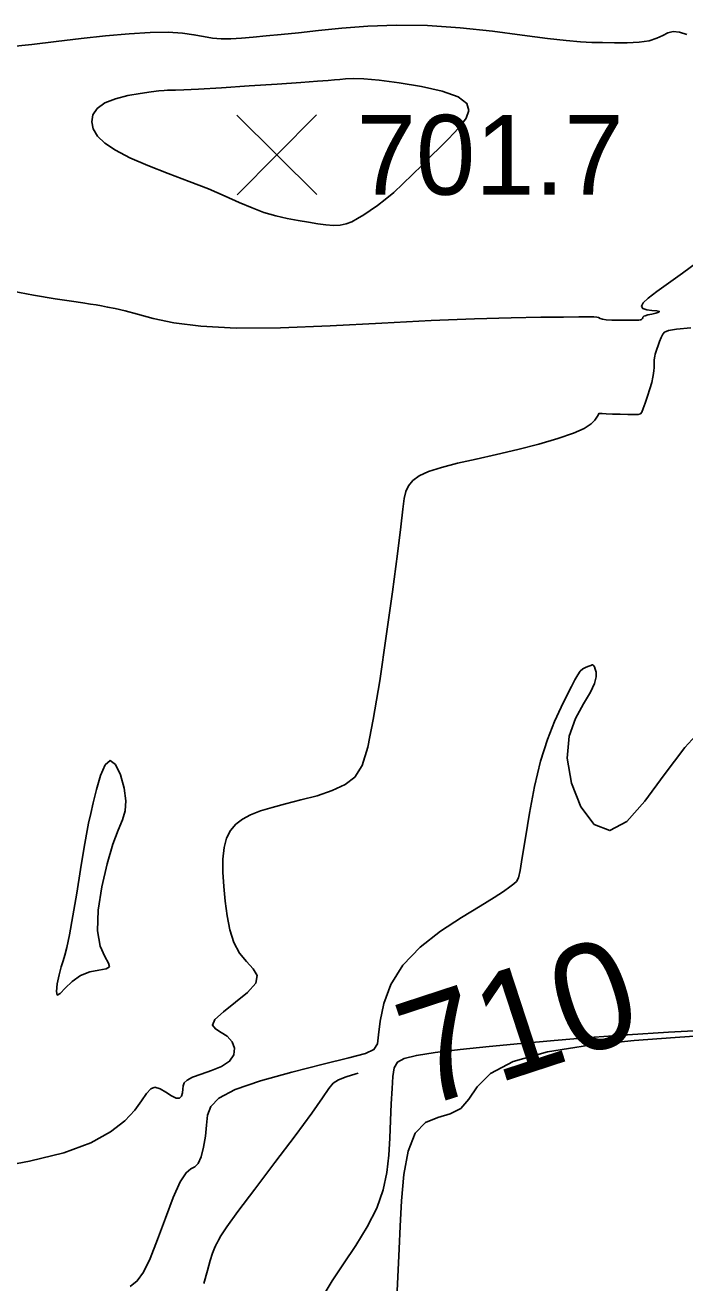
# Model space of a CAD drawing. Extents: x 2566142 to 2571431, y 418755 to 421584.
# Drawn here: x 2567402.2 to 2567526.2, y 419231.9 to 419468.2 of the extents above; entities that cross this region are included whole.
import ezdxf

# ---------------------------------------------------------------- set-up
doc = ezdxf.new("R2010")
doc.units = 0
for name, color, linetype in [('Contour_ADS_Label_Major', 7, 'Continuous'), ('Contour_ADS_Major', 7, 'Continuous'), ('Contour_ADS_Minor', 7, 'Continuous'), ('Contour_ADS_Spot_Elevation', 7, 'Continuous')]:
    doc.layers.add(name, color=color, linetype=linetype)

# ---------------------------------------------------------------- blocks, each defined once
blk = doc.blocks.new('S750')
at = {"layer": 'Contour_ADS_Spot_Elevation'}
for p, q in [((-0.5, 0.498), (0.5, -0.498)), ((-0.498, -0.5), (0.498, 0.5))]:
    blk.add_line(p, q, dxfattribs=at)

msp = doc.modelspace()

# ---------------------------------------------------------------- linework, layer by layer
at = {"layer": 'Contour_ADS_Major'}
msp.add_lwpolyline([(2567464.75, 419271.31), (2567464.32, 419271.17), (2567462.52, 419270.6), (2567461.05, 419270.05), (2567460.07, 419269.43), (2567459.24, 419268.44), (2567458.07, 419266.69), (2567456.06, 419263.79), (2567452.93, 419259.54), (2567449.13, 419254.54), (2567445.32, 419249.54), (2567442.13, 419245.31), (2567440.07, 419242.44), (2567438.97, 419240.76), (2567438.5, 419239.92), (2567438.36, 419239.58), (2567438.27, 419239.42), (2567438.15, 419239.27), (2567437.99, 419238.99), (2567437.74, 419238.44), (2567437.4, 419237.5), (2567436.96, 419236.11), (2567436.42, 419234.22), (2567435.78, 419231.79)], dxfattribs=at)
at = {"layer": 'Contour_ADS_Minor'}
for points in [[(2567429.05, 419466.93), (2567431.75, 419466.76), (2567433.9, 419466.45), (2567435.7, 419466.11), (2567437.36, 419465.82), (2567439.05, 419465.69), (2567440.86, 419465.69), (2567442.83, 419465.79), (2567445.02, 419465.97), (2567447.48, 419466.21), (2567450.3, 419466.49), (2567453.55, 419466.82), (2567457.32, 419467.22), (2567461.67, 419467.65), (2567466.57, 419468.03), (2567471.95, 419468.24), (2567477.77, 419468.17), (2567483.91, 419467.75), (2567490, 419467.1), (2567495.61, 419466.38), (2567500.34, 419465.75), (2567503.89, 419465.34), (2567506.54, 419465.11), (2567508.68, 419465.01), (2567510.72, 419464.96), (2567512.97, 419464.92), (2567515.31, 419464.92), (2567517.55, 419465.03), (2567519.46, 419465.31), (2567520.91, 419465.78), (2567522.02, 419466.32), (2567522.96, 419466.79), (2567523.95, 419467.02), (2567525.13, 419466.9), (2567526.56, 419466.46)], [(2567399.14, 419464.14), (2567403.42, 419464.62), (2567408, 419465.17), (2567412.69, 419465.73), (2567417.31, 419466.23), (2567421.7, 419466.63), (2567425.67, 419466.88), (2567429.05, 419466.93)], [(2567528.33, 419423.6), (2567525.71, 419421.63), (2567523.12, 419419.79), (2567520.89, 419418.2), (2567519.29, 419416.96), (2567518.34, 419416.05), (2567518, 419415.41), (2567518.25, 419415), (2567519, 419414.75), (2567519.98, 419414.62), (2567520.88, 419414.54), (2567521.38, 419414.45), (2567521.27, 419414.31), (2567520.7, 419414.14), (2567519.93, 419413.96), (2567519.2, 419413.79), (2567518.72, 419413.65), (2567518.45, 419413.54), (2567518.34, 419413.44), (2567518.29, 419413.34), (2567518.25, 419413.22), (2567518.2, 419413.11), (2567518.11, 419413), (2567518, 419412.91), (2567518, 419412.91)], [(2567518, 419412.91), (2567517.82, 419412.86), (2567517.52, 419412.83), (2567517.01, 419412.82), (2567516.2, 419412.81), (2567515.06, 419412.8), (2567513.75, 419412.8), (2567512.46, 419412.83), (2567511.39, 419412.9), (2567510.68, 419413.01), (2567510.24, 419413.15), (2567509.93, 419413.29), (2567509.6, 419413.39), (2567509.07, 419413.44), (2567508.05, 419413.45), (2567506.26, 419413.43), (2567503.36, 419413.4), (2567499.12, 419413.36), (2567493.53, 419413.27), (2567486.63, 419413.08), (2567478.47, 419412.74), (2567469.22, 419412.25), (2567459.52, 419411.73), (2567450.14, 419411.35), (2567441.84, 419411.29), (2567435.21, 419411.66), (2567430.12, 419412.33), (2567426.25, 419413.15), (2567423.28, 419413.93), (2567420.95, 419414.53), (2567419.12, 419414.97), (2567417.68, 419415.28), (2567416.53, 419415.49), (2567415.54, 419415.67), (2567414.45, 419415.84), (2567412.99, 419416.06), (2567410.88, 419416.38), (2567407.85, 419416.84), (2567403.76, 419417.52), (2567398.48, 419418.5)], [(2567527.32, 419411.39), (2567524.58, 419411.09), (2567523.07, 419410.85), (2567522.35, 419410.58), (2567522.02, 419410.16), (2567521.73, 419409.54), (2567521.43, 419408.79), (2567521.14, 419408.02), (2567520.9, 419407.33), (2567520.73, 419406.81), (2567520.6, 419406.41), (2567520.52, 419406.06), (2567520.47, 419405.71), (2567520.43, 419405.29), (2567520.41, 419404.83), (2567520.39, 419404.33), (2567520.38, 419403.83), (2567520.36, 419403.34), (2567520.3, 419402.78), (2567520.18, 419402.07), (2567519.95, 419401.12)], [(2567519.95, 419401.12), (2567519.59, 419399.9), (2567519.15, 419398.54), (2567518.72, 419397.24), (2567518.36, 419396.19), (2567518.1, 419395.52), (2567517.82, 419395.18), (2567517.38, 419395.06), (2567516.61, 419395.06), (2567515.43, 419395.09), (2567514.01, 419395.12), (2567512.59, 419395.16), (2567511.4, 419395.2), (2567510.64, 419395.24), (2567510.23, 419395.26), (2567510.07, 419395.28), (2567510.03, 419395.28), (2567510.01, 419395.25), (2567509.96, 419395.15), (2567509.85, 419394.94), (2567509.64, 419394.58), (2567509.26, 419394.03), (2567508.54, 419393.32), (2567507.27, 419392.48), (2567505.23, 419391.55), (2567502.32, 419390.55), (2567498.73, 419389.53), (2567494.77, 419388.53), (2567490.75, 419387.59), (2567486.93, 419386.72), (2567483.45, 419385.92), (2567480.44, 419385.14), (2567478.01, 419384.36), (2567476.23, 419383.54), (2567475.02, 419382.66), (2567474.24, 419381.69), (2567473.75, 419380.6), (2567473.44, 419379.28), (2567473.16, 419377.27), (2567472.77, 419374), (2567472.16, 419368.93), (2567471.22, 419361.77), (2567470.05, 419353.41), (2567468.81, 419345.02), (2567467.61, 419337.77), (2567466.56, 419332.55), (2567465.49, 419329.12), (2567464.15, 419326.95), (2567462.34, 419325.53), (2567459.91, 419324.41), (2567457.04, 419323.46), (2567454.02, 419322.65), (2567451.13, 419321.93), (2567448.58, 419321.25), (2567446.4, 419320.58), (2567444.56, 419319.86), (2567443.02, 419319.05), (2567441.76, 419318.09), (2567440.77, 419316.93), (2567440.04, 419315.5), (2567439.57, 419313.71), (2567439.35, 419311.54), (2567439.33, 419309.06), (2567439.49, 419306.38), (2567439.76, 419303.61), (2567440.13, 419300.86), (2567440.65, 419298.25), (2567441.4, 419295.88), (2567442.46, 419293.87), (2567443.8, 419292.27), (2567445.06, 419290.93), (2567445.78, 419289.65), (2567445.52, 419288.22), (2567443.99, 419286.5), (2567441.73, 419284.64), (2567439.43, 419282.86), (2567437.81, 419281.38), (2567437.39, 419280.35), (2567437.93, 419279.63), (2567439, 419278.99), (2567440.17, 419278.24), (2567441.06, 419277.22), (2567441.5, 419276), (2567441.39, 419274.74), (2567440.6, 419273.56), (2567439.11, 419272.59), (2567437.21, 419271.79), (2567435.26, 419271.13), (2567433.63, 419270.56), (2567432.61, 419270.02), (2567432.09, 419269.49), (2567431.89, 419268.92), (2567431.83, 419268.3), (2567431.74, 419267.61), (2567431.54, 419266.99), (2567431.16, 419266.59), (2567430.55, 419266.59), (2567429.68, 419267.05), (2567428.64, 419267.75), (2567427.56, 419268.4), (2567426.58, 419268.68)], [(2567509.5, 419345.78), (2567509.49, 419346.65), (2567509.34, 419347.24), (2567509.17, 419347.64), (2567509.03, 419347.87), (2567508.92, 419347.99), (2567508.82, 419348.04), (2567508.75, 419348.04), (2567508.65, 419348.01), (2567508.51, 419347.95), (2567508.28, 419347.86), (2567507.93, 419347.75), (2567507.49, 419347.57), (2567507.01, 419347.28), (2567506.52, 419346.83), (2567506.03, 419346.17), (2567505.51, 419345.24), (2567504.86, 419343.97), (2567504.01, 419342.28), (2567502.91, 419340.11), (2567501.65, 419337.38), (2567500.33, 419334.02), (2567499.06, 419329.94), (2567497.94, 419325.18), (2567496.98, 419320.19), (2567496.21, 419315.55), (2567495.62, 419311.82), (2567495.21, 419309.4), (2567494.88, 419308.04), (2567494.53, 419307.34), (2567494.04, 419306.88), (2567493.29, 419306.31), (2567492.11, 419305.48), (2567490.31, 419304.31), (2567487.7, 419302.7), (2567484.21, 419300.58), (2567480.26, 419297.99), (2567476.39, 419294.99), (2567473.14, 419291.62), (2567470.92, 419287.99), (2567469.6, 419284.38), (2567468.92, 419281.11), (2567468.61, 419278.52), (2567468.38, 419276.82), (2567467.73, 419275.77), (2567466.13, 419275), (2567463.04, 419274.17), (2567458.17, 419273), (2567452.3, 419271.53), (2567446.44, 419269.9), (2567441.62, 419268.24), (2567438.58, 419266.65), (2567437.05, 419265.07), (2567436.46, 419263.4), (2567436.28, 419261.55), (2567436.05, 419259.48), (2567435.69, 419257.4), (2567435.23, 419255.59), (2567434.68, 419254.32), (2567434.05, 419253.72), (2567433.32, 419253.34), (2567432.42, 419252.6), (2567431.32, 419250.93), (2567430, 419247.94), (2567428.54, 419244.1), (2567427.06, 419240.06), (2567425.67, 419236.51), (2567424.45, 419233.95), (2567423.26, 419232.28), (2567421.92, 419231.24)], [(2567530.31, 419337.03), (2567526.15, 419332.54), (2567522.26, 419327.4), (2567518.64, 419322.42), (2567515.26, 419318.59), (2567512.08, 419316.91), (2567509.13, 419318.04), (2567506.62, 419321.34), (2567504.85, 419325.82), (2567504.07, 419330.52), (2567504.44, 419334.61), (2567505.61, 419337.99), (2567507.1, 419340.74), (2567508.42, 419342.9), (2567509.2, 419344.56), (2567509.5, 419345.78)], [(2567531.36, 419279.44), (2567523.09, 419279), (2567515.39, 419278.52), (2567508.27, 419278.01), (2567501.63, 419277.48), (2567495.34, 419276.92), (2567489.37, 419276.35), (2567483.91, 419275.77), (2567479.26, 419275.2), (2567475.7, 419274.66), (2567473.4, 419274.1), (2567472.13, 419273.39), (2567471.54, 419272.32), (2567471.31, 419270.7), (2567471.15, 419268.41), (2567471, 419265.58), (2567470.86, 419262.42), (2567470.71, 419259.13), (2567470.53, 419255.88), (2567470.18, 419252.65), (2567469.49, 419249.37), (2567468.29, 419245.98), (2567466.49, 419242.46), (2567464.31, 419238.92), (2567462.01, 419235.49), (2567459.9, 419232.32), (2567458.18, 419229.48)], [(2567530.63, 419278.45), (2567524.32, 419278.04), (2567516.61, 419277.44), (2567508.26, 419276.56), (2567500.34, 419275.3), (2567493.9, 419273.53), (2567489.66, 419271.25), (2567487.15, 419268.75), (2567485.55, 419266.43), (2567484.06, 419264.66), (2567482.07, 419263.68), (2567479.74, 419263.01), (2567477.43, 419262.02), (2567475.47, 419260.05), (2567474.14, 419256.67), (2567473.35, 419252.25), (2567472.92, 419247.36), (2567472.68, 419242.56), (2567472.49, 419238.28), (2567472.3, 419234.34), (2567472.11, 419230.44)], [(2567426.58, 419268.68), (2567425.78, 419268.36), (2567425, 419267.47), (2567424.07, 419266.11), (2567422.78, 419264.38), (2567420.92, 419262.39), (2567418.25, 419260.28), (2567414.52, 419258.22), (2567409.48, 419256.36), (2567402.99, 419254.79), (2567395.37, 419253.33), (2567387.04, 419251.72), (2567378.43, 419249.71), (2567369.97, 419247.14), (2567362.12, 419244.24), (2567355.33, 419241.35), (2567350.05, 419238.79), (2567346.55, 419236.73), (2567344.42, 419234.65), (2567343.05, 419231.88)]]:
    msp.add_lwpolyline(points, dxfattribs=at)
for points in [[(2567483.57, 419454.75), (2567485.17, 419453.52), (2567485.54, 419452.18), (2567485.06, 419450.79), (2567484.08, 419449.39), (2567482.9, 419448.04), (2567481.57, 419446.67), (2567480.11, 419445.24), (2567478.5, 419443.68), (2567476.77, 419441.96), (2567474.97, 419440.16), (2567473.17, 419438.41), (2567471.44, 419436.81), (2567469.85, 419435.47), (2567468.38, 419434.35), (2567467.04, 419433.41), (2567465.81, 419432.6), (2567464.67, 419431.9), (2567463.59, 419431.31), (2567462.5, 419430.88), (2567461.36, 419430.63), (2567460.11, 419430.58), (2567458.72, 419430.7), (2567457.18, 419430.93), (2567455.45, 419431.21), (2567453.52, 419431.53), (2567451.45, 419431.9), (2567449.27, 419432.39), (2567447.06, 419433.04), (2567444.82, 419433.89), (2567442.43, 419434.93), (2567439.76, 419436.13), (2567436.63, 419437.46), (2567432.98, 419438.89), (2567429.08, 419440.37), (2567425.26, 419441.87), (2567421.86, 419443.34), (2567419.16, 419444.74), (2567417.16, 419446.08), (2567415.79, 419447.41), (2567414.99, 419448.74), (2567414.69, 419450.09), (2567414.93, 419451.4), (2567415.74, 419452.6), (2567417.15, 419453.63), (2567419.15, 419454.42), (2567421.48, 419455), (2567423.82, 419455.41), (2567425.85, 419455.69), (2567427.32, 419455.88), (2567428.3, 419455.99), (2567428.92, 419456.04), (2567429.33, 419456.05), (2567429.7, 419456.04), (2567430.43, 419456.03), (2567431.98, 419456.08), (2567434.78, 419456.23), (2567439.09, 419456.48), (2567444.27, 419456.81), (2567449.52, 419457.16), (2567454.01, 419457.47), (2567457.13, 419457.69), (2567459.1, 419457.84), (2567460.35, 419457.95), (2567461.31, 419458.05), (2567462.38, 419458.15), (2567463.82, 419458.19), (2567465.86, 419458.13), (2567468.73, 419457.88), (2567472.5, 419457.41), (2567476.67, 419456.72), (2567480.58, 419455.82), (2567483.57, 419454.75)], [(2567418.04, 419291.28), (2567417.38, 419290.92), (2567416.05, 419290.69), (2567414.35, 419290.35), (2567412.58, 419289.67), (2567411.01, 419288.53), (2567409.72, 419287.26), (2567408.76, 419286.27), (2567408.2, 419285.98), (2567408.04, 419286.68), (2567408.21, 419288.09), (2567408.55, 419289.78), (2567408.95, 419291.33), (2567409.31, 419292.45), (2567409.65, 419293.5), (2567410.04, 419294.95), (2567410.53, 419297.31), (2567411.16, 419300.87), (2567411.87, 419305.17), (2567412.57, 419309.57), (2567413.2, 419313.41), (2567413.69, 419316.22), (2567414.09, 419318.3), (2567414.5, 419320.11), (2567414.98, 419322.13), (2567415.6, 419324.64), (2567416.36, 419327.22), (2567417.23, 419329.23), (2567418.18, 419330.06), (2567419.16, 419329.3), (2567420.07, 419327.36), (2567420.76, 419324.88), (2567421.1, 419322.47), (2567420.99, 419320.58), (2567420.48, 419318.92), (2567419.68, 419317), (2567418.67, 419314.35), (2567417.57, 419310.65), (2567416.59, 419306.32), (2567415.92, 419301.93), (2567415.79, 419298.07), (2567416.3, 419295.19), (2567417.13, 419293.22), (2567417.85, 419291.98), (2567418.04, 419291.28)]]:
    msp.add_lwpolyline(points, close=True, dxfattribs=at)

# ---------------------------------------------------------------- block references
at = {"layer": 'Contour_ADS_Spot_Elevation', "xscale": 15, "yscale": 15}
msp.add_blockref('S750', (2567449.47, 419443.88), dxfattribs=at)

# ---------------------------------------------------------------- texts
at = {"layer": 'Contour_ADS_Label_Major'}
msp.add_text('710', height=20, rotation=18.1181, dxfattribs=at).set_placement((2567476.67, 419264.69))
at = {"layer": 'Contour_ADS_Spot_Elevation'}
msp.add_text('701.7', height=15, dxfattribs=at).set_placement((2567464.47, 419436.38))

doc.saveas('drawing.dxf')
